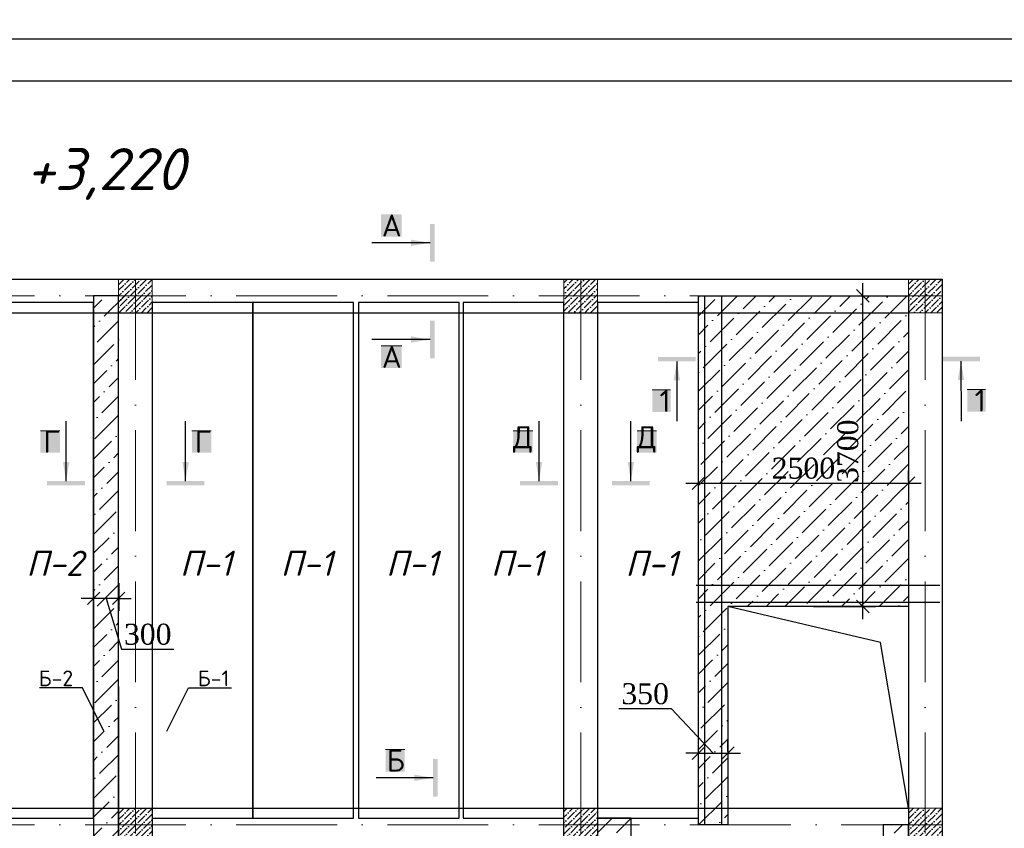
# Model space of a CAD drawing. Header units: millimetres. Extents: x 363306 to 7757304, y 1022887 to 1207196.
# Tile 599 of 656: x 2062932 to 2074651, y 1079277 to 1088906. Entities that reach past the tile are written whole.
import ezdxf

# ---------------------------------------------------------------- set-up
doc = ezdxf.new("R2010")
doc.units = ezdxf.units.MM
doc.linetypes.add('ACAD_ISO10W100', pattern=[18, 12, -3, 0, -3])
doc.layers.add('.', color=7, linetype='Continuous', lineweight=15)
doc.layers.add('размеры', color=12, linetype='Continuous', lineweight=15)
for name, color, linetype in [('0 @ 100', 7, 'Continuous'), ('PDF3_0', 7, 'Continuous'), ('PDF3_Text', 7, 'Continuous')]:
    doc.layers.add(name, color=color, linetype=linetype)
doc.styles.add('Arial Gyr', font='arial.ttf')
doc.styles.add('PDF ISOCPEUR', font='isocpeur.TTF')
doc.styles.add('PDF ISOCPEUR Italic', font='isocpeui.ttf')
doc.styles.get("Standard").update_dxf_attribs({"font": 'isocpeui.ttf'})
doc.styles.add('WMF-Times New Roman0', font='times.ttf')
doc.styles.add('ГОСТ 2.304', font='isocpeui.ttf')
doc.dimstyles.new('Copy of 9580548', dxfattribs={"dimtxt": 150, "dimasz": 150, "dimexe": 150, "dimexo": 20, "dimgap": 80, "dimtad": 1, "dimtxsty": 'Arial Gyr', "dimblk": 'OBLIQUE', "dimcen": 5, "dimdle": 150, "dimadec": 0, "dimazin": 0, "dimtfac": 1, "dimtmove": 0, "dimatfit": 1, "dimldrblk": 'OBLIQUE', "dimfxl": 0, "dimarcsym": 0})

# ---------------------------------------------------------------- blocks, each defined once
blk = doc.blocks.new('_Oblique')
at = {"color": 0, "linetype": 'ByBlock', "lineweight": -2}
blk.add_line((-0.5, -0.5), (0.5, 0.5), dxfattribs=at)
blk = doc.blocks.new('*D2424')
at = {"color": 0, "linetype": 'ByBlock', "lineweight": -2, "transparency": 16777216}
for p, q in [((2070689, 1080701), (2070063, 1080701)), ((2071185, 1080172), (2070689, 1080701)), ((2071011, 1080192), (2071011, 1080322)), ((2071360, 1080192), (2071360, 1080322)), ((2071011, 1080172), (2070861, 1080172)), ((2071011, 1080172), (2071360, 1080172)), ((2071011, 1080172), (2071360, 1080172)), ((2071360, 1080172), (2071510, 1080172))]:
    blk.add_line(p, q, dxfattribs=at)
at = {"layer": 'Defpoints', "color": 0, "linetype": 'ByBlock', "lineweight": 30, "transparency": 16777216}
for p in [(2071011, 1080172), (2071360, 1080172), (2071360, 1080172)]:
    blk.add_point(p, dxfattribs=at)
at = {"color": 0, "linetype": 'ByBlock', "lineweight": -2, "transparency": 16777216, "xscale": 150, "yscale": 150, "zscale": 150}
blk.add_blockref('_Oblique', (2071011, 1080172), dxfattribs=at)
at = {"color": 0, "linetype": 'ByBlock', "lineweight": -2, "transparency": 16777216, "xscale": 150, "yscale": 150, "zscale": 150, "rotation": 180}
blk.add_blockref('_Oblique', (2071360, 1080172), dxfattribs=at)
at = {"color": 0, "linetype": 'ByBlock', "lineweight": 0, "transparency": 16777216, "insert": (2070376, 1080878), "char_height": 250, "attachment_point": 5, "style": 'WMF-Times New Roman0'}
blk.add_mtext('350', dxfattribs=at)
blk = doc.blocks.new('*D2425')
at = {"color": 0, "linetype": 'ByBlock', "lineweight": -2, "transparency": 16777216}
for p, q in [((2071011, 1083407), (2071011, 1083537)), ((2073510, 1083407), (2073510, 1083537)), ((2070861, 1083387), (2073660, 1083387))]:
    blk.add_line(p, q, dxfattribs=at)
at = {"layer": 'Defpoints', "color": 0, "linetype": 'ByBlock', "lineweight": 30, "transparency": 16777216}
for p in [(2071011, 1083387), (2073510, 1083387), (2073510, 1083387)]:
    blk.add_point(p, dxfattribs=at)
at = {"color": 0, "linetype": 'ByBlock', "lineweight": -2, "transparency": 16777216, "xscale": 150, "yscale": 150, "zscale": 150, "rotation": 180}
blk.add_blockref('_Oblique', (2071011, 1083387), dxfattribs=at)
at = {"color": 0, "linetype": 'ByBlock', "lineweight": -2, "transparency": 16777216, "xscale": 150, "yscale": 150, "zscale": 150}
blk.add_blockref('_Oblique', (2073510, 1083387), dxfattribs=at)
at = {"color": 0, "linetype": 'ByBlock', "lineweight": 0, "transparency": 16777216, "insert": (2072260, 1083564), "char_height": 250, "attachment_point": 5, "style": 'WMF-Times New Roman0'}
blk.add_mtext('2500', dxfattribs=at)
blk = doc.blocks.new('*D2426')
at = {"color": 0, "linetype": 'ByBlock', "lineweight": -2, "transparency": 16777216}
for p, q in [((2072967, 1081767), (2072967, 1085767)), ((2072378, 1085617), (2073117, 1085617)), ((2072378, 1081917), (2073117, 1081917))]:
    blk.add_line(p, q, dxfattribs=at)
at = {"layer": 'Defpoints', "color": 0, "linetype": 'ByBlock', "lineweight": 30, "transparency": 16777216}
for p in [(2072358, 1085617), (2072967, 1085617), (2072358, 1081917)]:
    blk.add_point(p, dxfattribs=at)
at = {"color": 0, "linetype": 'ByBlock', "lineweight": -2, "transparency": 16777216, "xscale": 150, "yscale": 150, "zscale": 150}
for p, rotation in [((2072967, 1085617), 90), ((2072967, 1081917), 270)]:
    blk.add_blockref('_Oblique', p, dxfattribs=dict(at, rotation=rotation))
at = {"color": 0, "linetype": 'ByBlock', "lineweight": 0, "transparency": 16777216, "insert": (2072789, 1083767), "char_height": 250, "attachment_point": 5, "rotation": 90, "style": 'WMF-Times New Roman0'}
blk.add_mtext('3700', dxfattribs=at)
blk = doc.blocks.new('*D2173')
at = {"color": 0, "linetype": 'ByBlock', "lineweight": -2, "transparency": 16777216}
for p, q in [((2063812, 1082194), (2063812, 1081865)), ((2064110, 1082194), (2064110, 1081865)), ((2063812, 1082015), (2063662, 1082015)), ((2064110, 1082015), (2063812, 1082015)), ((2064110, 1082015), (2063812, 1082015)), ((2063961, 1082015), (2064143, 1081409)), ((2064110, 1082015), (2064260, 1082015)), ((2064143, 1081409), (2064768, 1081409))]:
    blk.add_line(p, q, dxfattribs=at)
at = {"layer": 'Defpoints', "color": 0, "linetype": 'ByBlock', "lineweight": 30, "transparency": 16777216}
for p in [(2063812, 1082214), (2064110, 1082214), (2063812, 1082015)]:
    blk.add_point(p, dxfattribs=at)
at = {"color": 0, "linetype": 'ByBlock', "lineweight": -2, "transparency": 16777216, "xscale": 150, "yscale": 150, "zscale": 150}
blk.add_blockref('_Oblique', (2063812, 1082015), dxfattribs=at)
at = {"color": 0, "linetype": 'ByBlock', "lineweight": -2, "transparency": 16777216, "xscale": 150, "yscale": 150, "zscale": 150, "rotation": 180}
blk.add_blockref('_Oblique', (2064110, 1082015), dxfattribs=at)
at = {"color": 0, "linetype": 'ByBlock', "lineweight": 0, "transparency": 16777216, "insert": (2064456, 1081586), "char_height": 250, "attachment_point": 5, "style": 'WMF-Times New Roman0'}
blk.add_mtext('300', dxfattribs=at)

msp = doc.modelspace()

# ---------------------------------------------------------------- hatches: boundary and pattern name
at = {"layer": '.', "ltscale": 100, "true_color": 0x636466}
h = msp.add_hatch(dxfattribs=at)
h.set_pattern_fill('ANSI36', color=251, scale=50)
h.set_pattern_definition([(45, (237803.83, -58710.86), (84.189901, 308.696304), [396.875, -79.375, 0, -79.375])])
edge = h.paths.add_edge_path()
edge.add_line((2064213.606, 1085617.008), (2063809.845, 1085617.008))
edge.add_line((2063809.845, 1085496.933), (2063811.723, 1076331.419))
edge.add_line((2063811.726, 1076317.008), (2064215.487, 1076317.008))
edge.add_line((2064110.835, 1076317.008), (2064108.955, 1085496.902))
h = msp.add_hatch(dxfattribs=at)
h.set_pattern_fill('ANSI36', color=251, scale=50)
h.set_pattern_definition([(45, (2071010.6, 1079317.01), (84.19, 308.6963), [396.875, -79.375, 0, -79.375])])
edge = h.paths.add_edge_path()
edge.add_line((2071010.606, 1079396.341), (2071010.606, 1085617.008))
edge.add_line((2071010.606, 1085617.008), (2073509.859, 1085617.008))
edge.add_line((2073509.859, 1085617.008), (2073509.859, 1081917.008))
edge.add_line((2073509.859, 1081917.008), (2071359.859, 1081917.008))
edge.add_line((2071359.859, 1081917.008), (2071359.859, 1079317.008))
edge.add_line((2071359.859, 1079317.008), (2071011.749, 1079317.008))
edge.add_line((2071011.749, 1079317.008), (2071011.749, 1079396.341))
h = msp.add_hatch(dxfattribs=at)
h.set_pattern_fill('ANSI36', color=251, scale=50)
h.set_pattern_definition([(45, (2069809.86, 1070017.01), (84.19, 308.6963), [396.875, -79.375, 0, -79.375])])
h.paths.add_polyline_path([(2070209.859, 1079396.341), (2069809.859, 1079396.341), (2069809.859, 1076117.008), (2070209.859, 1076117.008)])
h.paths.add_polyline_path([(2070209.859, 1076117.008), (2069809.859, 1076117.008), (2069809.859, 1070217.008), (2070209.859, 1070217.008)])
h.paths.add_polyline_path([(2070209.859, 1070217.008), (2069809.859, 1070217.008), (2069809.859, 1070017.008), (2070209.859, 1070017.008)])
h = msp.add_hatch(dxfattribs=at)
h.set_pattern_fill('ANSI36', color=251, scale=50)
h.set_pattern_definition([(45, (247203.83, -68010.86), (84.189901, 308.696304), [396.875, -79.375, 0, -79.375])])
edge = h.paths.add_edge_path()
edge.add_line((2073561.263, 1079317.008), (2073157.502, 1079317.008))
edge.add_line((2073209.845, 1079317.008), (2073211.726, 1069896.933))
edge.add_line((2073211.726, 1070017.008), (2073615.487, 1070017.008))
edge.add_line((2073510.835, 1069896.902), (2073509.859, 1079317.008))
at = {"ltscale": 100}
h = msp.add_hatch(dxfattribs=at)
h.set_pattern_fill('ANSI36', color=256, scale=15, style=0)
h.set_pattern_definition([(45, (-14988452.69, 10268647.01), (25.25697034, 92.60889125), [119.0625, -23.8125, 0, -23.8125])])
h.paths.add_polyline_path([(2064509.859, 1085817.008), (2064109.859, 1085817.008), (2064109.859, 1085417.008), (2064509.859, 1085417.008)])
h = msp.add_hatch(dxfattribs=at)
h.set_pattern_fill('ANSI36', color=256, scale=15, style=0)
h.set_pattern_definition([(45, (-14974352.69, 10268647.01), (25.25697034, 92.60889125), [119.0625, -23.8125, 0, -23.8125])])
h.paths.add_polyline_path([(2069809.859, 1085817.008), (2069409.859, 1085817.008), (2069409.859, 1085417.008), (2069809.859, 1085417.008)])
h = msp.add_hatch(dxfattribs=at)
h.set_pattern_fill('ANSI36', color=256, scale=15, style=0)
h.set_pattern_definition([(45, (-14998252.69, 10268647.01), (25.25697034, 92.60889125), [119.0625, -23.8125, 0, -23.8125])])
h.paths.add_polyline_path([(2073909.859, 1085817.008), (2073509.859, 1085817.008), (2073509.859, 1085417.008), (2073909.859, 1085417.008)])
h = msp.add_hatch(dxfattribs=at)
h.set_pattern_fill('ANSI36', color=256, scale=15, style=0)
h.set_pattern_definition([(45, (-14988452.69, 10262347.01), (25.25697034, 92.60889125), [119.0625, -23.8125, 0, -23.8125])])
h.paths.add_polyline_path([(2064509.859, 1079517.008), (2064109.859, 1079517.008), (2064109.859, 1079117.008), (2064509.859, 1079117.008)])
h = msp.add_hatch(dxfattribs=at)
h.set_pattern_fill('ANSI36', color=256, scale=15, style=0)
h.set_pattern_definition([(45, (-14993552.69, 10262347.01), (25.25697034, 92.60889125), [119.0625, -23.8125, 0, -23.8125])])
h.paths.add_polyline_path([(2069809.859, 1079517.008), (2069409.859, 1079517.008), (2069409.859, 1079117.008), (2069809.859, 1079117.008)])
h = msp.add_hatch(dxfattribs=at)
h.set_pattern_fill('ANSI36', color=256, scale=15, style=0)
h.set_pattern_definition([(45, (-14998252.69, 10262347.01), (25.25697034, 92.60889125), [119.0625, -23.8125, 0, -23.8125])])
h.paths.add_polyline_path([(2073909.859, 1079517.008), (2073509.859, 1079517.008), (2073509.859, 1079117.008), (2073909.859, 1079117.008)])

# ---------------------------------------------------------------- linework, layer by layer
at = {"color": 1, "linetype": 'ACAD_ISO10W100', "lineweight": 9, "ltscale": 100}
for p, q in [((2064309.859, 1085817.008, 0), (2064309.859, 1067141.462, 0)), ((2069609.859, 1085817.008, 0), (2069609.859, 1067141.462, 0)), ((2073709.859, 1085817.008, 0), (2073709.859, 1067141.462, 0)), ((2073909.859, 1085617.008, 0), (2045144.824, 1085617.008, 0)), ((2073909.859, 1079317.008, 0), (2045144.824, 1079317.008, 0))]:
    msp.add_line(p, q, dxfattribs=at)
at = {"color": 0, "ltscale": 100}
for p, q in [((2064109.859, 1070217.008, 0), (2064109.859, 1085417.008, 0)), ((2064509.859, 1085417.008, 0), (2064509.859, 1070217.008, 0)), ((2069409.859, 1070217.008, 0), (2069409.859, 1085417.008, 0)), ((2069809.859, 1085417.008, 0), (2069809.859, 1070217.008, 0)), ((2047609.859, 1079517.008, 0), (2073509.859, 1079517.008, 0))]:
    msp.add_line(p, q, dxfattribs=at)
at = {"lineweight": 0, "ltscale": 100}
for p, q in [((2073509.859, 1081917.008, 0), (2071359.859, 1081917.008, 0)), ((2071359.859, 1081917.008, 0), (2071359.859, 1079517.008, 0))]:
    msp.add_line(p, q, dxfattribs=at)
at = {"ltscale": 100}
for p, q in [((2073509.859, 1081917.008, 0), (2071359.859, 1081917.008, 0)), ((2071359.859, 1081917.008, 0), (2071359.859, 1079517.008, 0)), ((2073177.248, 1081489.2, 0), (2071359.859, 1081917.008, 0)), ((2073509.859, 1079517.008, 0), (2073177.248, 1081489.2, 0))]:
    msp.add_line(p, q, dxfattribs=at)
at = {"color": 5}
msp.add_lwpolyline([(2041706.348, 1088678.072), (2083706.348, 1088678.072), (2083706.348, 1058978.072), (2041706.348, 1058978.072)], close=True, dxfattribs=at)
at = {"color": 5, "lineweight": 30}
msp.add_lwpolyline([(2043706.348, 1088178.072), (2083206.348, 1088178.072), (2083206.348, 1059478.072), (2043706.348, 1059478.072)], close=True, dxfattribs=at)
at = {"color": 0, "ltscale": 100, "elevation": 0}
for points in [[(2047209.859, 1085817.008), (2073909.859, 1085817.008), (2073909.859, 1069817.008), (2047209.859, 1069817.008)], [(2073509.859, 1070217.008), (2047609.859, 1070217.008), (2047609.859, 1085417.008), (2073509.859, 1085417.008)]]:
    msp.add_lwpolyline(points, close=True, dxfattribs=at)
at = {"color": 3, "lineweight": 30, "ltscale": 100, "elevation": 0}
for points in [[(2064108.919, 1085617.008), (2063809.845, 1085617.008), (2063811.726, 1076317.008), (2064110.799, 1076317.008)], [(2069809.859, 1070017.008), (2070209.859, 1070017.008), (2070209.859, 1079396.341), (2069809.859, 1079396.341)], [(2073508.919, 1079317.008), (2073209.845, 1079317.008), (2073211.726, 1070017.008), (2073510.799, 1070017.008)]]:
    msp.add_lwpolyline(points, close=True, dxfattribs=at)
msp.add_lwpolyline([(2071010.606, 1079396.341), (2071010.606, 1085617.008), (2073509.859, 1085617.008), (2073509.859, 1081917.008), (2071359.859, 1081917.008), (2071359.859, 1079317.008), (2071011.749, 1079317.008), (2071011.749, 1079396.341)], dxfattribs=at)
at = {"layer": 'PDF3_0', "lineweight": 25, "elevation": 0}
for points in [[(2067816.915, 1086249.585), (2067121.098, 1086249.585)], [(2067816.915, 1085096.56), (2067121.098, 1085096.56)], [(2063485.104, 1083412.172), (2063485.104, 1084124.923)], [(2064905.411, 1083412.172), (2064905.411, 1084124.923)], [(2069113.463, 1083412.172), (2069113.463, 1084124.923)], [(2070205.411, 1083412.172), (2070205.411, 1084124.923)], [(2063935.001, 1080431.785), (2063680.189, 1080951.193), (2063166.978, 1080951.193)], [(2064684.718, 1080431.785), (2064939.529, 1080951.193), (2065452.74, 1080951.193)], [(2067852.328, 1079877.232), (2067173.444, 1079877.232)]]:
    msp.add_lwpolyline(points, dxfattribs=at)
at = {"layer": 'PDF3_0', "color": 177, "lineweight": 30, "true_color": 0x283188, "elevation": 0}
for points in [[(2063811.726, 1085537.083), (2062811.104, 1085537.083), (2062811.104, 1079397.881), (2063811.726, 1079397.881)], [(2065708.155, 1085537.083), (2064508.948, 1085537.083), (2064508.948, 1079397.881), (2065708.155, 1079397.881)], [(2066906.452, 1085537.083), (2065707.245, 1085537.083), (2065707.245, 1079397.881), (2066906.452, 1079397.881)], [(2068161.563, 1085537.083), (2066962.356, 1085537.083), (2066962.356, 1079397.881), (2068161.563, 1079397.881)], [(2069409.859, 1085537.083), (2068210.652, 1085537.083), (2068210.652, 1079397.881), (2069409.859, 1079397.881)], [(2071010.606, 1085537.083), (2069809.859, 1085537.083), (2069809.859, 1079396.341), (2071010.606, 1079396.341)]]:
    msp.add_lwpolyline(points, close=True, dxfattribs=at)
at = {"layer": 'PDF3_0', "color": 219, "lineweight": 30, "true_color": 0x642065, "elevation": 0}
for points in [[(2071084.104, 1085617.133), (2071084.104, 1079316.291)], [(2071284.228, 1085617.133), (2071284.228, 1079316.291)], [(2073884.992, 1082167.133), (2070984.727, 1082167.133)], [(2073884.992, 1081967.008), (2070984.727, 1081967.008)]]:
    msp.add_lwpolyline(points, dxfattribs=at)
at = {"layer": 'PDF3_0', "color": 7, "lineweight": 0, "true_color": 0xffffff, "elevation": 0}
for points in [[(2067233.476, 1085022.668), (2067478.243, 1085022.668)], [(2070460.386, 1084498.973), (2070678.983, 1084498.973)], [(2074210.046, 1084502.052), (2074428.643, 1084502.052)], [(2063178.76, 1084011.006), (2063409.672, 1084011.006)], [(2064980.843, 1084011.006), (2065211.756, 1084011.006)], [(2068807.119, 1084011.006), (2069038.032, 1084011.006)], [(2070280.843, 1084011.006), (2070511.756, 1084011.006)], [(2067285.822, 1080215.904), (2067515.195, 1080215.904)]]:
    msp.add_lwpolyline(points, dxfattribs=at)
at = {"layer": 'PDF3_0', "color": 1, "lineweight": 25, "elevation": 0}
for points in [[(2070752.875, 1084836.106), (2070754.415, 1084123.355)], [(2074134.614, 1084839.185), (2074136.154, 1084126.434)]]:
    msp.add_lwpolyline(points, dxfattribs=at)
at = {"layer": 'PDF3_0', "color": 7, "true_color": 0xffffff, "transparency": 33554559}
for points in [[(2067233.476, 1086323.477, 0), (2067478.243, 1086323.477, 0), (2067233.476, 1086586.718, 0)], [(2067478.243, 1086323.477, 0), (2067233.476, 1086586.718, 0), (2067478.243, 1086586.718, 0)], [(2067233.476, 1084759.427, 0), (2067478.243, 1084759.427, 0), (2067233.476, 1085022.668, 0)], [(2067478.243, 1084759.427, 0), (2067233.476, 1085022.668, 0), (2067478.243, 1085022.668, 0)], [(2070460.386, 1084235.733, 0), (2070678.983, 1084235.733, 0), (2070460.386, 1084498.973, 0)], [(2070678.983, 1084235.733, 0), (2070460.386, 1084498.973, 0), (2070678.983, 1084498.973, 0)], [(2074210.046, 1084238.811, 0), (2074428.643, 1084238.811, 0), (2074210.046, 1084502.052, 0)], [(2074428.643, 1084238.811, 0), (2074210.046, 1084502.052, 0), (2074428.643, 1084502.052, 0)], [(2063178.76, 1083749.305, 0), (2063409.672, 1083749.305, 0), (2063178.76, 1084011.006, 0)], [(2063409.672, 1083749.305, 0), (2063178.76, 1084011.006, 0), (2063409.672, 1084011.006, 0)], [(2064980.843, 1083749.305, 0), (2065211.756, 1083749.305, 0), (2064980.843, 1084011.006, 0)], [(2065211.756, 1083749.305, 0), (2064980.843, 1084011.006, 0), (2065211.756, 1084011.006, 0)], [(2068807.119, 1083749.305, 0), (2069038.032, 1083749.305, 0), (2068807.119, 1084011.006, 0)], [(2069038.032, 1083749.305, 0), (2068807.119, 1084011.006, 0), (2069038.032, 1084011.006, 0)], [(2070280.843, 1083749.305, 0), (2070511.756, 1083749.305, 0), (2070280.843, 1084011.006, 0)], [(2070511.756, 1083749.305, 0), (2070280.843, 1084011.006, 0), (2070511.756, 1084011.006, 0)], [(2067285.822, 1079952.664, 0), (2067515.195, 1079952.664, 0), (2067285.822, 1080215.904, 0)], [(2067515.195, 1079952.664, 0), (2067285.822, 1080215.904, 0), (2067515.195, 1080215.904, 0)]]:
    msp.add_solid(points, dxfattribs=at)
at = {"layer": 'PDF3_0', "transparency": 33554559}
for points in [[(2067816.915, 1086474.34, 0), (2067816.915, 1086024.83, 0), (2067869.256, 1086474.34, 0)], [(2067816.915, 1086024.83, 0), (2067869.256, 1086474.34, 0), (2067869.256, 1086024.83, 0)], [(2067816.915, 1086249.585, 0), (2067590.621, 1086286.531, 0), (2067590.621, 1086211.099, 0)], [(2067869.256, 1084871.805, 0), (2067869.256, 1085322.855, 0), (2067816.915, 1084871.805, 0)], [(2067869.256, 1085322.855, 0), (2067816.915, 1084871.805, 0), (2067816.915, 1085322.855, 0)], [(2067816.915, 1085096.56, 0), (2067590.621, 1085135.046, 0), (2067590.621, 1085059.614, 0)], [(2063485.104, 1083412.172, 0), (2063522.05, 1083636.928, 0), (2063446.619, 1083636.928, 0)], [(2064905.411, 1083412.172, 0), (2064943.897, 1083636.928, 0), (2064868.465, 1083636.928, 0)], [(2069113.463, 1083412.172, 0), (2069150.409, 1083636.928, 0), (2069074.978, 1083636.928, 0)], [(2070205.411, 1083412.172, 0), (2070243.897, 1083636.928, 0), (2070168.465, 1083636.928, 0)], [(2063258.809, 1083359.832, 0), (2063709.859, 1083359.832, 0), (2063258.809, 1083412.172, 0)], [(2063709.859, 1083359.832, 0), (2063258.809, 1083412.172, 0), (2063709.859, 1083412.172, 0)], [(2065130.167, 1083412.172, 0), (2064680.656, 1083412.172, 0), (2065130.167, 1083359.832, 0)], [(2064680.656, 1083412.172, 0), (2065130.167, 1083359.832, 0), (2064680.656, 1083359.832, 0)], [(2068887.169, 1083359.832, 0), (2069338.218, 1083359.832, 0), (2068887.169, 1083412.172, 0)], [(2069338.218, 1083359.832, 0), (2068887.169, 1083412.172, 0), (2069338.218, 1083412.172, 0)], [(2070430.167, 1083412.172, 0), (2069980.656, 1083412.172, 0), (2070430.167, 1083359.832, 0)], [(2069980.656, 1083412.172, 0), (2070430.167, 1083359.832, 0), (2069980.656, 1083359.832, 0)], [(2067852.328, 1080103.527, 0), (2067852.328, 1079652.477, 0), (2067904.668, 1080103.527, 0)], [(2067852.328, 1079652.477, 0), (2067904.668, 1080103.527, 0), (2067904.668, 1079652.477, 0)], [(2067852.328, 1079877.232, 0), (2067627.573, 1079915.718, 0), (2067627.573, 1079840.286, 0)]]:
    msp.add_solid(points, dxfattribs=at)
at = {"layer": 'PDF3_0', "color": 1, "transparency": 33554559}
for points in [[(2070528.12, 1084836.106, 0), (2070977.631, 1084836.106, 0), (2070528.12, 1084888.446, 0)], [(2070977.631, 1084836.106, 0), (2070528.12, 1084888.446, 0), (2070977.631, 1084888.446, 0)], [(2070752.875, 1084836.106, 0), (2070715.929, 1084611.351, 0), (2070791.361, 1084611.351, 0)], [(2074359.369, 1084893.064, 0), (2073909.859, 1084891.525, 0), (2074359.369, 1084839.185, 0)], [(2073909.859, 1084891.525, 0), (2074359.369, 1084839.185, 0), (2073909.859, 1084839.185, 0)], [(2074134.614, 1084839.185, 0), (2074097.668, 1084614.43, 0), (2074173.1, 1084614.43, 0)]]:
    msp.add_solid(points, dxfattribs=at)
at = {"layer": 'размеры', "ltscale": 5, "elevation": 0}
for points in [[(2064109.859, 1085417.008), (2064509.859, 1085417.008), (2064509.859, 1085817.008), (2064109.859, 1085817.008)], [(2069409.859, 1085417.008), (2069809.859, 1085417.008), (2069809.859, 1085817.008), (2069409.859, 1085817.008)], [(2073509.859, 1085417.008), (2073909.859, 1085417.008), (2073909.859, 1085817.008), (2073509.859, 1085817.008)], [(2064109.859, 1079117.008), (2064509.859, 1079117.008), (2064509.859, 1079517.008), (2064109.859, 1079517.008)], [(2069409.859, 1079117.008), (2069809.859, 1079117.008), (2069809.859, 1079517.008), (2069409.859, 1079517.008)], [(2073509.859, 1079117.008), (2073909.859, 1079117.008), (2073909.859, 1079517.008), (2073509.859, 1079517.008)]]:
    msp.add_lwpolyline(points, close=True, dxfattribs=at)

# ---------------------------------------------------------------- texts
at = {"color": 18, "lineweight": 0, "true_color": 0x000000, "insert": (1745064.24, 1087204.928), "char_height": 500, "width": 9430.53612, "attachment_point": 1}
msp.add_mtext('\\pi643.3;{\\LКолонна монолитная K-2\\P\\pi2988.375;}(опалубка)', dxfattribs=at)
at = {"layer": '0 @ 100', "color": 7, "insert": (761996.908, 1075986.433), "char_height": 318.940213, "width": 19697.5359, "attachment_point": 4, "style": 'ГОСТ 2.304'}
msp.add_mtext('\\pi5457.36288;{\\fISOCPEUR|b1|i1|c204|p34;Характеристика участка строительства:\\P\\pi0;\\P}Расчетная зимняя температура воздух 15 °С.\\PСкоростной напор ветра   - 38кг/м2.\\PВес снегового покрова    - 50кг/м2.\\PКлассификация зданий по функциональной пожарной опасности - Ф 4.1 \\PКоэффициент надежности по назначению - 0.95\\P\\P^IПроектом разработано подъёмник для мало мобильных граждан населения грузоподъемностью 250 кг. скоростью 0,25 см/с. Двери шахт подъёмника противопожарные с пределом огнестойкости El 30. Подъёмники оборудованы кабинами габаритами 1500х1500 мм, ширина дверей кабины обеспечивает проезд инвалидной коляски. Для экстренных случаев подъёмник оснащен дополнительным аккумулятором и механическим спуском для безопасного спуска пассажира в нулевую отметку. Так же в дверях подъёмника установлены замки датчики которые открываются с ключевыми картами, чтобы открыть двери подъёмника.\\P^IС внешней и внутренней стороны наружных стен предусмотрено обшивка из аквапанелей толщиной 12,5мм с утеплением из минераловатной ваты на кварцевой основе, А =0,040 Вт/мС, толщиной 100мм. (по теплотехническому расчету). Наружная отделка из органическое стекло.\\P^IПодрядчик обязан предоставить заказчику сертификаты соответствия и пожарной безопасности на фасадную систему и все применяемые в данной системе материалы и изделия.\\PКонструкции, изделия и материалы применены по действующим стандартам, ТУ, сертификатам. На путях эвакуации используются отделочные материалы, соответствующие требованиям п. 5.25 ШНК 2.01.02-04.\\PОтделка стен с внутренней стороны окраска водоэмульсионными красками светлых тонов. Во внутренней и наружной отделке использованы современные отделочные материалы используемые на территории Республики Узбекистан.\\P^IКрыша - скатная из металлических профилированных листов с полимерными покрытиями с обеих сторон толщ.0,55мм по металлическим конструкциям.\\P^IПо периметру наружных стен устраивается бетонная отмостка. Бетон кл.В 7,5 шириной 1000 мм, толщиной 50 мм по гравийному основанию толщиной 100 мм -150 мм.\\P^IВсе строительно-монтажные работы вести согласно указаний соответствующих строительных норм и проекта производства работ (П.П.Р.) на основании ШНК 3.01.01 - 03 и КМК 3.01.02 - 00.', dxfattribs=at)
at = {"layer": 'PDF3_Text'}
for s, insert, char_height, attachment_point, style in [('План перекрытия на отм. +3,220', (2054488.679, 1086741.283, 0), 499.99914, 7, 'PDF ISOCPEUR Italic'), ('А', (2067478.243, 1086323.477, 0), 262.499, 9, 'PDF ISOCPEUR'), ('А', (2067478.243, 1084759.427, 0), 262.499, 9, 'PDF ISOCPEUR'), ('1', (2070678.983, 1084235.733, 0), 262.499, 9, 'PDF ISOCPEUR'), ('1', (2074428.643, 1084238.811, 0), 262.499, 9, 'PDF ISOCPEUR'), ('Г', (2063409.672, 1083749.305, 0), 262.499, 9, 'PDF ISOCPEUR'), ('Г', (2065211.756, 1083749.305, 0), 262.499, 9, 'PDF ISOCPEUR'), ('Д', (2069038.032, 1083749.305, 0), 262.499, 9, 'PDF ISOCPEUR'), ('Д', (2070511.756, 1083749.305, 0), 262.499, 9, 'PDF ISOCPEUR'), ('П-2', (2063685.493, 1082282.751, 0), 299.9997, 9, 'PDF ISOCPEUR Italic'), ('П-1', (2065458.77, 1082282.751, 0), 299.9997, 9, 'PDF ISOCPEUR Italic'), ('П-1', (2066657.066, 1082282.751, 0), 299.9997, 9, 'PDF ISOCPEUR Italic'), ('П-1', (2067912.177, 1082282.751, 0), 299.9997, 9, 'PDF ISOCPEUR Italic'), ('П-1', (2069160.473, 1082282.751, 0), 299.9997, 9, 'PDF ISOCPEUR Italic'), ('П-1', (2070761.22, 1082281.212, 0), 299.9997, 9, 'PDF ISOCPEUR Italic'), ('Б-2', (2063567.812, 1080968.861, 0), 187.4997, 9, 'PDF ISOCPEUR'), ('Б-1', (2065051.907, 1080968.861, 0), 187.4997, 7, 'PDF ISOCPEUR'), ('Б', (2067515.195, 1079952.664, 0), 262.499, 9, 'PDF ISOCPEUR')]:
    msp.add_mtext(s, dxfattribs=dict(at, insert=insert, char_height=char_height, attachment_point=attachment_point, style=style))

# ---------------------------------------------------------------- dimensions: what is measured, and where the dimension line sits
at = {"linetype": 'ByBlock', "lineweight": 0}
dim = msp.add_linear_dim(base=(2072966.558, 1085617.008, 0), p1=(2072358.364, 1081917.008, 0), p2=(2072358.364, 1085617.008, 0), angle=90, dimstyle='Copy of 9580548', override={"dimtxt": 250, "dimgap": 50, "dimtxsty": 'WMF-Times New Roman0', "dimtmove": 1}, dxfattribs=at)
dim.commit()
dim.dimension.update_dxf_attribs({"geometry": '*D2426', "text_midpoint": (2072789.035, 1083767.008, 0)})
dim = msp.add_linear_dim(base=(2073509.859, 1083387.149, 0), p1=(2071010.606, 1083386.933, 0), p2=(2073509.859, 1083386.933, 0), text='2500', dimstyle='Copy of 9580548', override={"dimtxt": 250, "dimgap": 50, "dimtxsty": 'WMF-Times New Roman0', "dimtmove": 1}, dxfattribs=at)
dim.commit()
dim.dimension.update_dxf_attribs({"geometry": '*D2425', "text_midpoint": (2072260.232, 1083564.312, 0)})
dim = msp.add_linear_dim(base=(2063811.726, 1082015.133, 0), p1=(2064109.859, 1082214.157, 0), p2=(2063811.726, 1082214.037, 0), angle=180, text='300', dimstyle='Copy of 9580548', override={"dimtxt": 250, "dimgap": 50, "dimtxsty": 'WMF-Times New Roman0', "dimtmove": 1}, dxfattribs=at)
dim.commit()
dim.dimension.update_dxf_attribs({"geometry": '*D2173', "text_midpoint": (2064192.739, 1081585.807, 0)})
dim = msp.add_linear_dim(base=(2071359.859, 1080171.943, 0), p1=(2071010.606, 1080171.943, 0), p2=(2071359.859, 1080171.943, 0), text='350', dimstyle='Copy of 9580548', override={"dimtxt": 250, "dimgap": 50, "dimtxsty": 'WMF-Times New Roman0', "dimtmove": 1}, dxfattribs=at)
dim.commit()
dim.dimension.update_dxf_attribs({"geometry": '*D2424', "text_midpoint": (2070638.609, 1080701.269, 0), "dimtype": 160})

doc.saveas('drawing.dxf')
